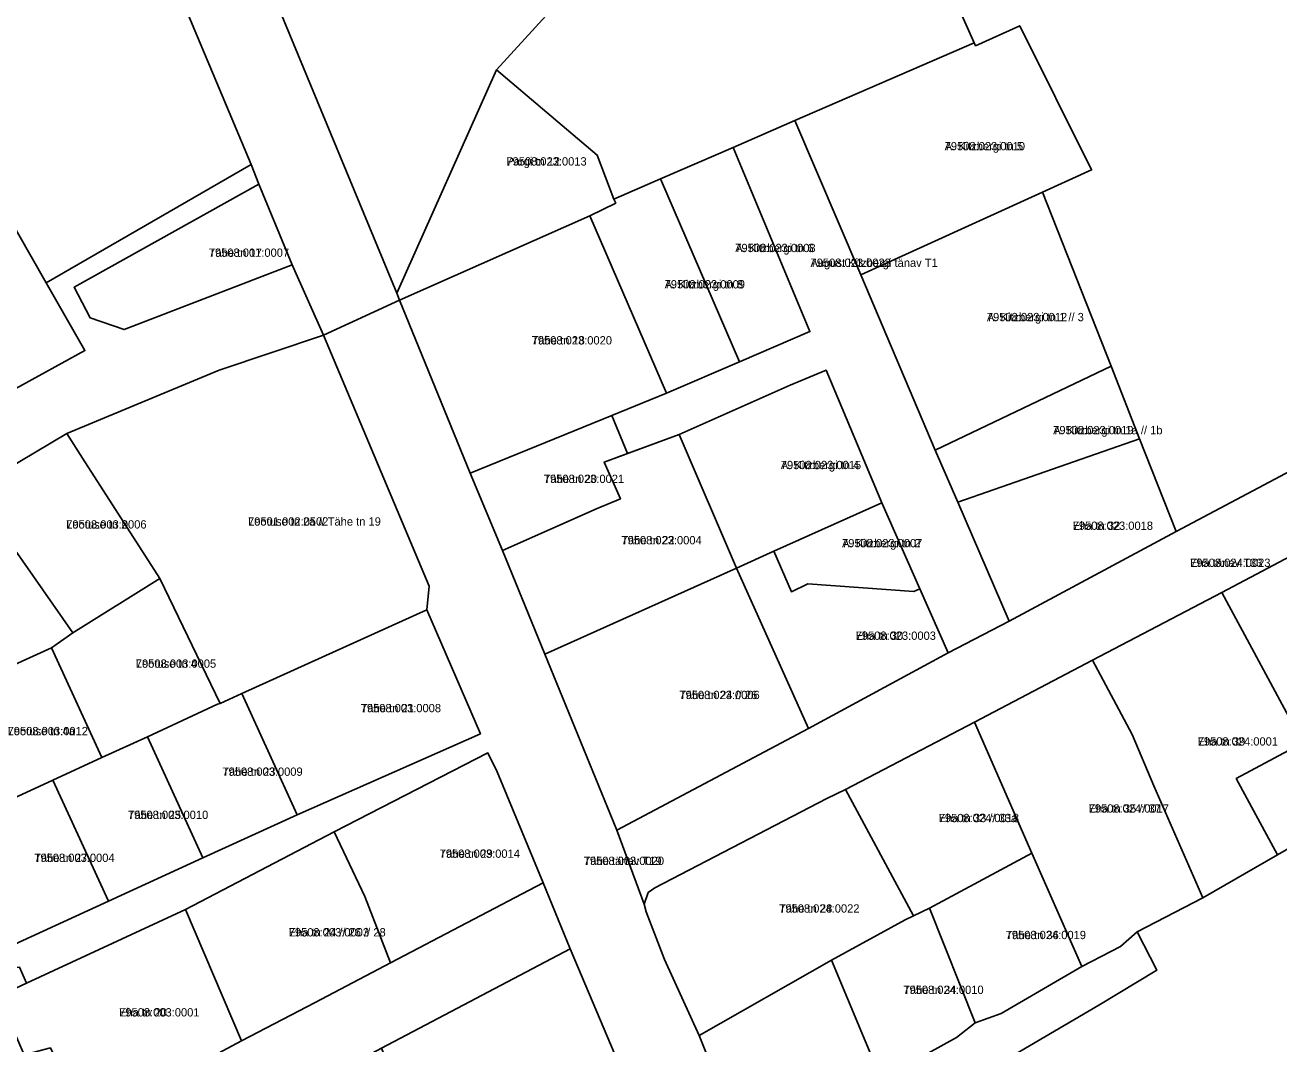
# Model space of a CAD drawing. Extents: x 643847 to 663718, y 6468443 to 6482775.
# Drawn here: x 659488 to 659714.4, y 6473125.8 to 6473309.8 of the extents above; entities that cross this region are included whole.
import ezdxf

# ---------------------------------------------------------------- set-up
doc = ezdxf.new("R2010")
doc.units = 0
for name, color, linetype in [('L_AADRESS', 7, 'Continuous'), ('PIIR', 7, 'Continuous'), ('TUNNUS', 7, 'Continuous')]:
    doc.layers.add(name, color=color, linetype=linetype)

msp = doc.modelspace()

# ---------------------------------------------------------------- linework, layer by layer
at = {"layer": 'PIIR'}
for points in [[(659425.09, 6473575.27), (659489.69, 6473427.65), (659492.97, 6473410.76), (659500.57, 6473392.51), (659509.9, 6473370.23), (659532.29, 6473316.58), (659555.1, 6473261.4), (659555.59, 6473260.17), (659541.85, 6473253.82), (659536.23, 6473266.5), (659530.18, 6473281.11), (659528.83, 6473284.66), (659476.35, 6473409.46)], [(659476.35, 6473409.46), (659528.83, 6473284.66), (659491.8, 6473263.28), (659469.07, 6473303.13)], [(659607.63, 6473339.64), (659573.07, 6473301.74), (659555.1, 6473261.4), (659532.29, 6473316.58)], [(659428.12, 6473212.18), (659498.78, 6473251.05), (659491.8, 6473263.28), (659528.83, 6473284.66), (659530.18, 6473281.11), (659496.83, 6473262.47), (659499.71, 6473256.98), (659505.88, 6473254.83), (659536.23, 6473266.5), (659541.85, 6473253.82), (659523.01, 6473247.5), (659495.52, 6473236.05), (659478.51, 6473225.96), (659496.61, 6473200.08), (659492.74, 6473197.35), (659487.44, 6473194.91)], [(659485.36, 6473143.48), (659503.04, 6473151.58), (659520.08, 6473159.39), (659537.13, 6473167.21), (659570.2, 6473181.82), (659560.51, 6473204.22), (659560.95, 6473208.5), (659541.85, 6473253.82), (659555.59, 6473260.17), (659568.34, 6473228.9), (659574.16, 6473214.91), (659581.83, 6473196.21), (659594.83, 6473164.41), (659599.78, 6473151.04), (659600.12, 6473149.65), (659603.41, 6473141.03), (659609.69, 6473127.31), (659618.05, 6473106.44)], [(659596.53, 6473119.1), (659586.38, 6473142.98), (659581.5, 6473154.88), (659573.2, 6473174.96), (659571.54, 6473178.36), (659543.79, 6473164.09), (659516.93, 6473150.1), (659488.22, 6473136.78), (659487, 6473139.66)], [(659642.56, 6473119.43), (659656.17, 6473126.98), (659659.51, 6473129.64), (659664.19, 6473131.28), (659678.76, 6473139.8), (659685.78, 6473143.42), (659688.78, 6473146.07), (659692.33, 6473139.15), (659681.82, 6473132.82), (659659.6, 6473119.76)]]:
    msp.add_lwpolyline(points, dxfattribs=at)
for points in [[(659798.99, 6473274.82), (659798.6, 6473272.89), (659695.81, 6473218.33), (659689.2, 6473235.11), (659684.04, 6473248.2), (659671.65, 6473279.63), (659680.52, 6473283.67), (659667.55, 6473309.72), (659659.58, 6473306.09), (659659.35, 6473306.61), (659646.11, 6473336.42), (659638.3, 6473356.82), (659654.47, 6473358.47), (659658.02, 6473368.54), (659679.34, 6473379.19), (659678.6, 6473381.21), (659693.44, 6473386.61), (659730.43, 6473392.25), (659735.18, 6473392.97)], [(659594.28, 6473278.41), (659591.25, 6473286.36), (659573.07, 6473301.74), (659607.63, 6473339.64), (659613.15, 6473353.05), (659621.85, 6473346.24), (659638.3, 6473356.82), (659646.11, 6473336.42), (659659.35, 6473306.61), (659626.98, 6473292.58), (659615.81, 6473287.74), (659602.71, 6473282.05)], [(659626.98, 6473292.58), (659659.35, 6473306.61), (659659.58, 6473306.09), (659667.55, 6473309.72), (659680.52, 6473283.67), (659671.65, 6473279.63), (659638.87, 6473264.7)], [(659402.72, 6473265.57), (659422.17, 6473274.73), (659442.41, 6473286.49), (659469.07, 6473303.13), (659491.8, 6473263.28), (659498.78, 6473251.05), (659428.12, 6473212.18), (659422.72, 6473223.31)], [(659573.07, 6473301.74), (659591.25, 6473286.36), (659594.28, 6473278.41), (659594.63, 6473277.68), (659589.93, 6473275.38), (659555.59, 6473260.17), (659555.1, 6473261.4)], [(659665.68, 6473202.19), (659654.67, 6473196.43), (659649.53, 6473208.02), (659642.64, 6473223.54), (659632.63, 6473247.49), (659626.09, 6473244.77), (659606.07, 6473235.88), (659596.72, 6473232.44), (659593.91, 6473239.33), (659603.81, 6473243.37), (659616.98, 6473249.02), (659629.69, 6473254.48), (659615.81, 6473287.74), (659626.98, 6473292.58), (659638.87, 6473264.7), (659652.32, 6473233.06), (659656.39, 6473223.65)], [(659629.69, 6473254.48), (659616.98, 6473249.02), (659602.71, 6473282.05), (659615.81, 6473287.74)], [(659616.98, 6473249.02), (659603.81, 6473243.37), (659589.93, 6473275.38), (659594.63, 6473277.68), (659594.28, 6473278.41), (659602.71, 6473282.05)], [(659536.23, 6473266.5), (659505.88, 6473254.83), (659499.71, 6473256.98), (659496.83, 6473262.47), (659530.18, 6473281.11)], [(659638.87, 6473264.7), (659671.65, 6473279.63), (659684.04, 6473248.2), (659652.32, 6473233.06)], [(659555.59, 6473260.17), (659589.93, 6473275.38), (659603.81, 6473243.37), (659593.91, 6473239.33), (659568.34, 6473228.9)], [(659600.49, 6473153.15), (659599.78, 6473151.04), (659594.83, 6473164.41), (659629.45, 6473182.8), (659654.67, 6473196.43), (659665.68, 6473202.19), (659695.81, 6473218.33), (659798.6, 6473272.89), (659808.82, 6473263.12), (659765.84, 6473240.01), (659756.6, 6473235.13), (659744.46, 6473228.72), (659704.02, 6473207.36), (659680.71, 6473195.09), (659659.39, 6473183.91), (659636.09, 6473171.73), (659632.74, 6473170.11), (659601.69, 6473154.02)], [(659512.32, 6473209.89), (659498.36, 6473231.62), (659495.52, 6473236.05), (659523.01, 6473247.5), (659541.85, 6473253.82), (659560.95, 6473208.5), (659560.51, 6473204.22), (659527.1, 6473189.08), (659523.21, 6473187.27)], [(659652.32, 6473233.06), (659684.04, 6473248.2), (659689.2, 6473235.11), (659656.39, 6473223.65)], [(659642.64, 6473223.54), (659623.16, 6473214.79), (659616.41, 6473211.76), (659606.07, 6473235.88), (659626.09, 6473244.77), (659632.63, 6473247.49)], [(659568.34, 6473228.9), (659593.91, 6473239.33), (659596.72, 6473232.44), (659592.52, 6473230.9), (659595.46, 6473224.28), (659591.25, 6473222.52), (659574.16, 6473214.91)], [(659512.32, 6473209.89), (659496.61, 6473200.08), (659478.51, 6473225.96), (659495.52, 6473236.05), (659498.36, 6473231.62)], [(659574.16, 6473214.91), (659591.25, 6473222.52), (659595.46, 6473224.28), (659592.52, 6473230.9), (659606.07, 6473235.88), (659616.41, 6473211.76), (659581.83, 6473196.21)], [(659689.2, 6473235.11), (659695.81, 6473218.33), (659665.68, 6473202.19), (659656.39, 6473223.65)], [(659681.82, 6473132.82), (659692.33, 6473139.15), (659688.78, 6473146.07), (659700.61, 6473152.18), (659714.08, 6473159.95), (659725.92, 6473166.77), (659718.67, 6473180.2), (659704.02, 6473207.36), (659744.46, 6473228.72), (659756.6, 6473235.13), (659761.09, 6473226.61), (659770.31, 6473231.48), (659792.99, 6473188.2), (659769.39, 6473178.69), (659761.04, 6473174.19), (659722.5, 6473153.43), (659721.17, 6473150.69), (659728.54, 6473138.29), (659747.13, 6473108.37), (659690.26, 6473077.81), (659677.34, 6473101.62), (659671.2, 6473098.57), (659659.6, 6473119.76)], [(659648.45, 6473207.54), (659629.33, 6473208.88), (659626.34, 6473207.48), (659623.16, 6473214.79), (659642.64, 6473223.54), (659649.53, 6473208.02)], [(659629.45, 6473182.8), (659616.41, 6473211.76), (659623.16, 6473214.79), (659626.34, 6473207.48), (659629.33, 6473208.88), (659648.45, 6473207.54), (659649.53, 6473208.02), (659654.67, 6473196.43)], [(659581.83, 6473196.21), (659616.41, 6473211.76), (659629.45, 6473182.8), (659594.83, 6473164.41)], [(659523.21, 6473187.27), (659522.75, 6473187.15), (659510.06, 6473181.26), (659501.85, 6473177.54), (659492.74, 6473197.35), (659496.61, 6473200.08), (659512.32, 6473209.89)], [(659704.02, 6473207.36), (659718.67, 6473180.2), (659706.65, 6473173.74), (659714.08, 6473159.95), (659700.61, 6473152.18), (659691.8, 6473172.4), (659687.86, 6473181.69), (659680.71, 6473195.09)], [(659527.1, 6473189.08), (659560.51, 6473204.22), (659570.2, 6473181.82), (659537.13, 6473167.21)], [(659501.85, 6473177.54), (659493.02, 6473173.44), (659476.25, 6473165.76), (659469.98, 6473180.77), (659467.85, 6473185.89), (659487.44, 6473194.91), (659492.74, 6473197.35)], [(659659.39, 6473183.91), (659680.71, 6473195.09), (659687.86, 6473181.69), (659691.8, 6473172.4), (659700.61, 6473152.18), (659688.78, 6473146.07), (659685.78, 6473143.42), (659678.76, 6473139.8), (659669.77, 6473160.26)], [(659520.08, 6473159.39), (659510.06, 6473181.26), (659522.75, 6473187.15), (659523.21, 6473187.27), (659527.1, 6473189.08), (659537.13, 6473167.21)], [(659636.09, 6473171.73), (659659.39, 6473183.91), (659669.77, 6473160.26), (659651.28, 6473150.3), (659648.4, 6473148.93)], [(659503.04, 6473151.58), (659493.02, 6473173.44), (659501.85, 6473177.54), (659510.06, 6473181.26), (659520.08, 6473159.39)], [(659718.67, 6473180.2), (659725.92, 6473166.77), (659714.08, 6473159.95), (659706.65, 6473173.74)], [(659573.2, 6473174.96), (659581.5, 6473154.88), (659553.98, 6473140.48), (659549.35, 6473152.46), (659543.79, 6473164.09), (659571.54, 6473178.36)], [(659485.36, 6473143.48), (659479.21, 6473158.51), (659476.25, 6473165.76), (659493.02, 6473173.44), (659503.04, 6473151.58)], [(659636.09, 6473171.73), (659648.4, 6473148.93), (659646.88, 6473148.21), (659633.56, 6473140.91), (659609.69, 6473127.31), (659603.41, 6473141.03), (659600.12, 6473149.65), (659599.78, 6473151.04), (659600.49, 6473153.15), (659601.69, 6473154.02), (659632.74, 6473170.11)], [(659540.35, 6473133.3), (659527.05, 6473126.35), (659516.93, 6473150.1), (659543.79, 6473164.09), (659549.35, 6473152.46), (659553.98, 6473140.48)], [(659678.76, 6473139.8), (659664.19, 6473131.28), (659659.51, 6473129.64), (659651.28, 6473150.3), (659669.77, 6473160.26)], [(659449.24, 6473070.61), (659447.76, 6473083.78), (659476.7, 6473099.33), (659499.18, 6473111.42), (659527.05, 6473126.35), (659540.35, 6473133.3), (659553.98, 6473140.48), (659581.5, 6473154.88), (659586.38, 6473142.98), (659552.34, 6473125.05), (659531.71, 6473113.93), (659503.26, 6473098.96), (659475.01, 6473084.1)], [(659499.18, 6473111.42), (659492.56, 6473125.09), (659487.81, 6473123.82), (659483.16, 6473134.43), (659488.22, 6473136.78), (659516.93, 6473150.1), (659527.05, 6473126.35)], [(659659.51, 6473129.64), (659656.17, 6473126.98), (659642.56, 6473119.43), (659633.56, 6473140.91), (659646.88, 6473148.21), (659651.28, 6473150.3)], [(659596.53, 6473119.1), (659561.65, 6473101.73), (659556.4, 6473114.87), (659552.34, 6473125.05), (659586.38, 6473142.98)], [(659441.07, 6473133.63), (659487, 6473139.66), (659488.22, 6473136.78), (659483.16, 6473134.43), (659487.81, 6473123.82), (659468.57, 6473117.42), (659444.56, 6473108.92)], [(659609.69, 6473127.31), (659633.56, 6473140.91), (659642.56, 6473119.43), (659618.05, 6473106.44)]]:
    msp.add_lwpolyline(points, close=True, dxfattribs=at)

# ---------------------------------------------------------------- texts
at = {"layer": 'L_AADRESS'}
for s, p in [('A. Kitzbergi tn 5', (659654.01, 6473287.21)), ('Pargi tn 12', (659574.87, 6473284.46)), ('A. Kitzbergi tn 6', (659616.2, 6473268.82)), ('Tähe tn 17', (659521.15, 6473267.97)), ('August Kitzbergi tänav T1', (659629.79, 6473266.15)), ('A. Kitzbergi tn 8', (659603.45, 6473262.26)), ('A. Kitzbergi tn 1 // 3', (659661.63, 6473256.34)), ('Tähe tn 18', (659579.44, 6473252.14)), ('A. Kitzbergi tn 1a // 1b', (659673.6, 6473235.92)), ('A. Kitzbergi tn 4', (659624.42, 6473229.62)), ('Tähe tn 20', (659581.64, 6473227.12)), ('Lootuse tn 2a // Tähe tn 19', (659528.24, 6473219.42)), ('Lootuse tn 2', (659495.41, 6473218.89)), ('Eha tn 32', (659677.12, 6473218.65)), ('Tähe tn 22', (659595.64, 6473216.04)), ('A. Kitzbergi tn 2', (659635.48, 6473215.51)), ('Eha tänav T33', (659698.33, 6473211.96)), ('Eha tn 30', (659637.93, 6473198.79)), ('Lootuse tn 4', (659507.98, 6473193.75)), ('Tähe tn 24 // 26', (659606.11, 6473188.09)), ('Tähe tn 21', (659548.58, 6473185.71)), ('Lootuse tn 4a', (659484.83, 6473181.56)), ('Eha tn 39', (659699.69, 6473179.69)), ('Tähe tn 23', (659523.6, 6473174.23)), ('Eha tn 35 // 37', (659680, 6473167.58)), ('Tähe tn 25', (659506.55, 6473166.43)), ('Eha tn 33 // 33a', (659652.93, 6473165.86)), ('Tähe tn 27', (659489.64, 6473158.67)), ('Tähe tn 29', (659562.82, 6473159.42)), ('Tähe tänav T19', (659588.84, 6473158.12)), ('Tähe tn 28', (659624.13, 6473149.52)), ('Eha tn 24 // 26 // 28', (659535.58, 6473145.22)), ('Tähe tn 36', (659665.02, 6473144.73)), ('Tähe tn 34', (659646.54, 6473134.83)), ('Eha tn 20', (659504.97, 6473130.76))]:
    msp.add_text(s, height=1.5, dxfattribs=at).set_placement(p)
at = {"layer": 'TUNNUS'}
for s, p in [('79508:023:0010', (659654.01, 6473287.21)), ('79508:023:0013', (659574.87, 6473284.46)), ('79508:001:0007', (659521.15, 6473267.97)), ('79508:023:0008', (659616.2, 6473268.82)), ('79508:023:0023', (659629.79, 6473266.15)), ('79508:023:0009', (659603.45, 6473262.26)), ('79508:023:0012', (659661.63, 6473256.34)), ('79508:023:0020', (659579.44, 6473252.14)), ('79508:023:0019', (659673.6, 6473235.92)), ('79508:023:0015', (659624.42, 6473229.62)), ('79508:023:0021', (659581.64, 6473227.12)), ('79501:002:0502', (659528.24, 6473219.42)), ('79508:003:0006', (659495.41, 6473218.89)), ('79508:023:0018', (659677.12, 6473218.65)), ('79508:023:0004', (659595.64, 6473216.04)), ('79508:023:0007', (659635.48, 6473215.51)), ('79508:024:0023', (659698.33, 6473211.96)), ('79508:023:0003', (659637.93, 6473198.79)), ('79508:003:0005', (659507.98, 6473193.75)), ('79508:023:0006', (659606.11, 6473188.09)), ('79508:003:0008', (659548.58, 6473185.71)), ('79508:003:0012', (659484.83, 6473181.56)), ('79508:024:0001', (659699.69, 6473179.69)), ('79508:003:0009', (659523.6, 6473174.23)), ('79508:024:0017', (659680, 6473167.58)), ('79508:003:0010', (659506.55, 6473166.43)), ('79508:024:0018', (659652.93, 6473165.86)), ('79508:003:0004', (659489.64, 6473158.67)), ('79508:003:0014', (659562.82, 6473159.42)), ('79508:003:0020', (659588.84, 6473158.12)), ('79508:024:0022', (659624.13, 6473149.52)), ('79508:003:0003', (659535.58, 6473145.22)), ('79508:024:0019', (659665.02, 6473144.73)), ('79508:024:0010', (659646.54, 6473134.83)), ('79508:003:0001', (659504.97, 6473130.76))]:
    msp.add_text(s, height=1.5, dxfattribs=at).set_placement(p)

doc.saveas('drawing.dxf')
